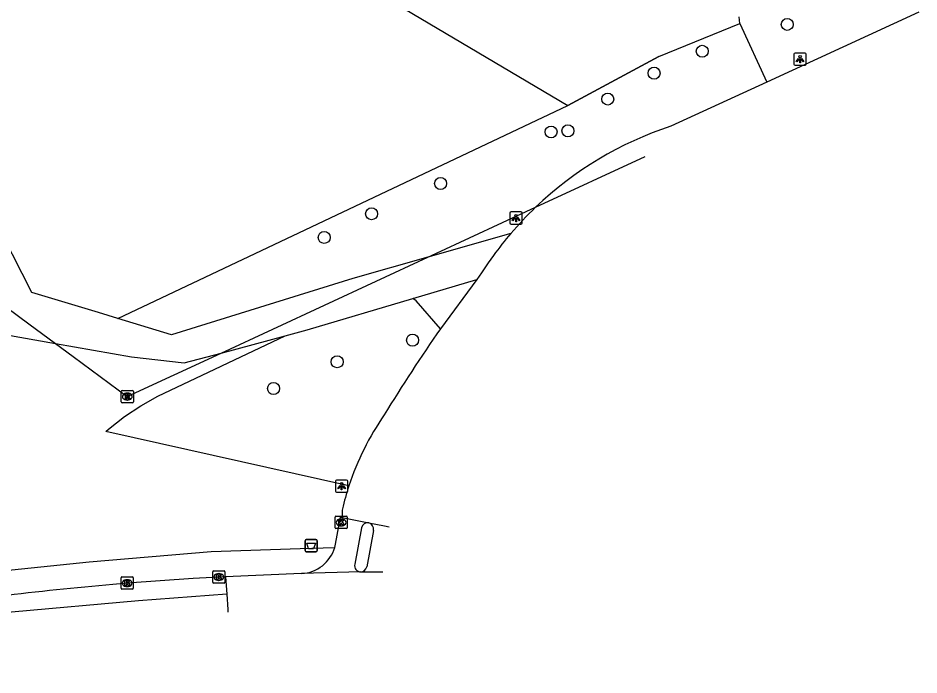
# Model space of a CAD drawing. Extents: x 163268 to 164360, y 381529 to 382285.
# Drawn here: x 163510.8 to 163584.2, y 381529.2 to 381582.7 of the extents above; entities that cross this region are included whole.
import ezdxf

# ---------------------------------------------------------------- set-up
doc = ezdxf.new("R2010")
doc.units = 0
for name, color, linetype in [('IMGEO_Afvalbak', 7, 'Continuous'), ('IMGEO_Boom', 7, 'Continuous'), ('IMGEO_Duiker', 7, 'Continuous'), ('IMGEO_Fietspad_gesloten', 7, 'Continuous'), ('IMGEO_Fietspad_open', 7, 'Continuous'), ('IMGEO_Groenvoorziening', 7, 'Continuous'), ('IMGEO_Hek', 7, 'Continuous'), ('IMGEO_Kolk', 7, 'Continuous'), ('IMGEO_Lichtpunt', 7, 'Continuous'), ('IMGEO_Loofbos', 7, 'Continuous'), ('IMGEO_Rijbaan_lokaal_gesloten', 7, 'Continuous'), ('IMGEO_Rijbaan_lokaal_open', 7, 'Continuous'), ('IMGEO_Rioolput', 7, 'Continuous'), ('IMGEO_Voetpad_halfverhard', 7, 'Continuous'), ('IMGEO_Voetpad_open', 7, 'Continuous')]:
    doc.layers.add(name, color=color, linetype=linetype)

msp = doc.modelspace()

# ---------------------------------------------------------------- linework, layer by layer
at = {"layer": 'IMGEO_Afvalbak'}
for p, q in [((163534.149, 381539.307), (163534.149, 381540.107)), ((163534.149, 381540.107), (163534.149, 381539.307)), ((163534.249, 381540.207), (163535.039, 381540.207)), ((163535.039, 381540.207), (163534.249, 381540.207)), ((163535.139, 381540.107), (163535.139, 381539.307)), ((163535.139, 381539.307), (163535.139, 381540.107)), ((163535.039, 381539.207), (163534.249, 381539.207)), ((163534.249, 381539.207), (163535.039, 381539.207))]:
    msp.add_line(p, q, dxfattribs=at)
msp.add_lwpolyline([(163534.292, 381539.921), (163534.996, 381539.921), (163534.847, 381539.451), (163534.441, 381539.451), (163534.292, 381539.921)], dxfattribs=at)
for centre, start, end in [((163534.249, 381540.107), 90, 180), ((163534.249, 381540.107), 90, 180), ((163535.039, 381540.107), 0, 90), ((163535.039, 381540.107), 360, 90), ((163534.249, 381539.307), 180, 270), ((163534.249, 381539.307), 180, 270), ((163535.039, 381539.307), 270, 0), ((163535.039, 381539.307), 270, 0)]:
    msp.add_arc(centre, 0.1, start, end, dxfattribs=at)
at = {"layer": 'IMGEO_Boom'}
for centre in [(163573.456, 381582.22), (163566.527, 381580.023), (163562.599, 381578.241), (163558.821, 381576.131), (163554.2, 381573.443), (163555.583, 381573.54), (163545.204, 381569.245), (163539.575, 381566.774), (163535.715, 381564.843), (163542.916, 381556.47), (163536.772, 381554.708), (163531.584, 381552.527)]:
    msp.add_circle(centre, 0.489, dxfattribs=at)
at = {"layer": 'IMGEO_Duiker'}
msp.add_lwpolyline([(163434.463, 381600.156), (163434.701, 381600.188), (163435.961, 381600.362), (163438.464, 381600.706), (163442.637, 381601.28), (163443.987, 381601.37), (163460.169, 381602.448), (163468.82, 381594.735), (163503.053, 381564.211), (163503.374, 381563.924), (163511.643, 381557.806), (163513.8, 381556.209), (163515.244, 381555.141), (163519.664, 381551.87), (163527.313, 381555.419), (163544.158, 381563.234), (163544.877, 381563.567), (163552.944, 381567.31), (163561.879, 381571.455)], dxfattribs=at)
at = {"layer": 'IMGEO_Fietspad_gesloten'}
for points in [[(163584.191, 381583.201), (163571.798, 381577.509)], [(163571.798, 381577.509), (163563.97, 381573.913)], [(163549.517, 381563.386), (163549.083, 381562.771), (163548.54, 381561.951), (163548.142, 381561.409)], [(163548.142, 381561.409), (163545.205, 381557.404)], [(163537.193, 381542.705), (163537.169, 381542.602), (163537.178, 381542.008)], [(163537.178, 381542.008), (163539.342, 381541.58)], [(163539.342, 381541.58), (163540.632, 381541.332), (163541.014, 381541.258)]]:
    msp.add_lwpolyline(points, dxfattribs=at)
for centre, radius, start, end in [((163572.99, 381546.344), 29.007, 108.11673, 133.71445), ((163573.259, 381546.09), 29.376, 133.75132, 139.514), ((163572.938, 381546.386), 28.94, 139.54795, 144.02661), ((163654.389, 381480.852), 133.347, 144.96483, 148.5745), ((163559.508, 381537.384), 22.941, 145.49949, 161.6955), ((163559.044, 381537.518), 22.458, 161.64795, 166.64611)]:
    msp.add_arc(centre, radius, start, end, dxfattribs=at)
at = {"layer": 'IMGEO_Fietspad_open'}
for points in [[(163536.58, 381539.574), (163536.646, 381539.84), (163537.043, 381542.029), (163537.178, 381542.008)], [(163538.747, 381541.165), (163538.197, 381538.2)], [(163539.732, 381540.948), (163539.184, 381537.985)]]:
    msp.add_lwpolyline(points, dxfattribs=at)
for centre, radius, start, end in [((163539.272, 381541.047), 0.538, 82.46826, 167.32166), ((163539.204, 381541.059), 0.539, 348.16602, 75.1905), ((163533.728, 381540.423), 2.976, 272.74335, 343.43278), ((163538.703, 381538.088), 0.518, 167.51676, 269.46936), ((163538.665, 381538.1), 0.531, 273.5366, 347.45206)]:
    msp.add_arc(centre, radius, start, end, dxfattribs=at)
at = {"layer": 'IMGEO_Groenvoorziening'}
for points in [[(163569.593, 381582.28), (163569.528, 381582.82)], [(163545.205, 381557.404), (163543.202, 381559.688), (163542.935, 381559.864)], [(163537.728, 381544.589), (163517.907, 381549.03), (163518.132, 381549.207), (163519.445, 381550.238), (163520.765, 381551.123), (163522.148, 381551.906), (163532.53, 381556.827)]]:
    msp.add_lwpolyline(points, dxfattribs=at)
at = {"layer": 'IMGEO_Hek'}
for points in [[(163534.27, 381588.252), (163555.584, 381575.614)], [(163562.99, 381579.592), (163555.584, 381575.614)]]:
    msp.add_lwpolyline(points, dxfattribs=at)
at = {"layer": 'IMGEO_Kolk'}
for p, q in [((163536.595, 381541.181), (163536.595, 381542.033)), ((163536.67, 381542.107), (163537.522, 381542.107)), ((163537.083, 381541.887), (163537.108, 381541.887)), ((163537.596, 381542.033), (163537.596, 381541.181)), ((163537.522, 381541.107), (163536.67, 381541.107)), ((163537.106, 381541.327), (163537.081, 381541.327)), ((163519.154, 381536.235), (163519.154, 381537.087)), ((163519.229, 381537.161), (163520.081, 381537.161)), ((163520.155, 381537.087), (163520.155, 381536.235)), ((163526.626, 381536.732), (163526.626, 381537.584)), ((163526.701, 381537.658), (163527.553, 381537.658)), ((163527.114, 381537.438), (163527.139, 381537.438)), ((163527.627, 381537.584), (163527.627, 381536.732)), ((163519.665, 381536.381), (163519.64, 381536.381)), ((163519.642, 381536.941), (163519.667, 381536.941)), ((163527.553, 381536.658), (163526.701, 381536.658)), ((163527.137, 381536.878), (163527.112, 381536.878)), ((163520.081, 381536.161), (163519.229, 381536.161))]:
    msp.add_line(p, q, dxfattribs=at)
for points in [[(163536.595, 381541.181), (163536.595, 381542.033)], [(163536.67, 381542.107), (163537.522, 381542.107)], [(163536.916, 381541.807), (163537.039, 381541.807), (163537.039, 381541.656), (163537.169, 381541.807), (163537.333, 381541.807), (163537.187, 381541.656), (163537.34, 381541.407), (163537.188, 381541.407), (163537.103, 381541.571), (163537.039, 381541.504), (163537.039, 381541.407), (163536.916, 381541.407), (163536.916, 381541.807)], [(163537.596, 381542.033), (163537.596, 381541.181)], [(163537.522, 381541.107), (163536.67, 381541.107)], [(163519.154, 381536.235), (163519.154, 381537.087)], [(163519.229, 381537.161), (163520.081, 381537.161)], [(163520.155, 381537.087), (163520.155, 381536.235)], [(163526.626, 381536.732), (163526.626, 381537.584)], [(163526.701, 381537.658), (163527.553, 381537.658)], [(163526.947, 381537.358), (163527.07, 381537.358), (163527.07, 381537.207), (163527.2, 381537.358), (163527.364, 381537.358), (163527.218, 381537.207), (163527.371, 381536.958), (163527.219, 381536.958), (163527.134, 381537.122), (163527.07, 381537.055), (163527.07, 381536.958), (163526.947, 381536.958), (163526.947, 381537.358)], [(163527.627, 381537.584), (163527.627, 381536.732)], [(163519.475, 381536.861), (163519.598, 381536.861), (163519.598, 381536.71), (163519.728, 381536.861), (163519.892, 381536.861), (163519.746, 381536.71), (163519.899, 381536.461), (163519.747, 381536.461), (163519.662, 381536.625), (163519.598, 381536.558), (163519.598, 381536.461), (163519.475, 381536.461), (163519.475, 381536.861)], [(163527.553, 381536.658), (163526.701, 381536.658)], [(163520.081, 381536.161), (163519.229, 381536.161)]]:
    msp.add_lwpolyline(points, dxfattribs=at)
for centre, start, end in [((163536.672, 381542.031), 91.55205, 178.44795), ((163536.672, 381542.031), 91.55205, 178.44795), ((163537.52, 381542.031), 1.55205, 88.44795), ((163537.52, 381542.031), 1.55205, 88.44795), ((163536.672, 381541.183), 181.55205, 268.44795), ((163536.672, 381541.183), 181.55205, 268.44795), ((163537.52, 381541.183), 271.55205, 358.44795), ((163537.52, 381541.183), 271.55205, 358.44795), ((163519.231, 381537.085), 91.55205, 178.44795), ((163519.231, 381537.085), 91.55205, 178.44795), ((163520.079, 381537.085), 1.55205, 88.44795), ((163520.079, 381537.085), 1.55205, 88.44795), ((163526.703, 381537.582), 91.55205, 178.44795), ((163526.703, 381537.582), 91.55205, 178.44795), ((163527.551, 381537.582), 1.55205, 88.44795), ((163527.551, 381537.582), 1.55205, 88.44795), ((163526.703, 381536.734), 181.55205, 268.44795), ((163526.703, 381536.734), 181.55205, 268.44795), ((163527.551, 381536.734), 271.55205, 358.44795), ((163527.551, 381536.734), 271.55205, 358.44795), ((163519.231, 381536.237), 181.55205, 268.44795), ((163519.231, 381536.237), 181.55205, 268.44795), ((163520.079, 381536.237), 271.55205, 358.44795), ((163520.079, 381536.237), 271.55205, 358.44795)]:
    msp.add_arc(centre, 0.0765, start, end, dxfattribs=at)
for centre, major_axis, ratio, start_param, end_param in [((163537.082, 381541.607), (-0.387, 0.002), 0.722429, 4.712389, 7.853982), ((163537.107, 381541.607), (-0.39, 0.002), 0.717154, 1.570796, 4.712389), ((163527.113, 381537.158), (-0.387, 0.002), 0.722429, 4.712389, 7.853982), ((163527.138, 381537.158), (-0.39, 0.002), 0.717154, 1.570796, 4.712389), ((163519.641, 381536.661), (-0.387, 0.002), 0.722429, 4.712389, 7.853982), ((163519.666, 381536.661), (-0.39, 0.002), 0.717154, 1.570796, 4.712389)]:
    msp.add_ellipse(centre, major_axis=major_axis, ratio=ratio, start_param=start_param, end_param=end_param, dxfattribs=at)
at = {"layer": 'IMGEO_Lichtpunt'}
for p, q in [((163574.004, 381579.785), (163574.004, 381578.978)), ((163574.004, 381579.785), (163574.004, 381578.978)), ((163574.906, 381579.88), (163574.098, 381579.88)), ((163574.906, 381579.88), (163574.098, 381579.88)), ((163575, 381578.978), (163575, 381579.785)), ((163575, 381578.978), (163575, 381579.785)), ((163574.098, 381578.884), (163574.906, 381578.884)), ((163574.098, 381578.884), (163574.906, 381578.884)), ((163550.851, 381566.831), (163550.851, 381566.024)), ((163550.851, 381566.831), (163550.851, 381566.024)), ((163551.753, 381566.926), (163550.945, 381566.926)), ((163551.753, 381566.926), (163550.945, 381566.926)), ((163551.847, 381566.024), (163551.847, 381566.831)), ((163551.847, 381566.024), (163551.847, 381566.831)), ((163550.945, 381565.93), (163551.753, 381565.93)), ((163550.945, 381565.93), (163551.753, 381565.93)), ((163536.632, 381544.964), (163536.632, 381544.157)), ((163536.632, 381544.964), (163536.632, 381544.157)), ((163537.534, 381545.059), (163536.726, 381545.059)), ((163537.534, 381545.059), (163536.726, 381545.059)), ((163537.628, 381544.157), (163537.628, 381544.964)), ((163537.628, 381544.157), (163537.628, 381544.964)), ((163536.726, 381544.063), (163537.534, 381544.063)), ((163536.726, 381544.063), (163537.534, 381544.063))]:
    msp.add_line(p, q, dxfattribs=at)
for points in [[(163574.378, 381579.449), (163574.417, 381579.421), (163574.229, 381579.159), (163574.191, 381579.186), (163574.378, 381579.449)], [(163574.48, 381579.401), (163574.527, 381579.401), (163574.527, 381579.079), (163574.48, 381579.079), (163574.48, 381579.401)], [(163574.59, 381579.421), (163574.628, 381579.448), (163574.815, 381579.186), (163574.776, 381579.158), (163574.59, 381579.421)], [(163551.225, 381566.495), (163551.264, 381566.467), (163551.076, 381566.205), (163551.038, 381566.232), (163551.225, 381566.495)], [(163551.327, 381566.447), (163551.374, 381566.447), (163551.374, 381566.125), (163551.327, 381566.125), (163551.327, 381566.447)], [(163551.437, 381566.467), (163551.475, 381566.494), (163551.662, 381566.232), (163551.623, 381566.204), (163551.437, 381566.467)], [(163537.006, 381544.628), (163537.045, 381544.6), (163536.857, 381544.338), (163536.819, 381544.365), (163537.006, 381544.628)], [(163537.108, 381544.58), (163537.155, 381544.58), (163537.155, 381544.258), (163537.108, 381544.258), (163537.108, 381544.58)], [(163537.218, 381544.6), (163537.256, 381544.627), (163537.443, 381544.365), (163537.404, 381544.337), (163537.218, 381544.6)]]:
    msp.add_lwpolyline(points, dxfattribs=at)
for centre in [(163574.503, 381579.583), (163551.35, 381566.629), (163537.131, 381544.762)]:
    msp.add_circle(centre, 0.0994, dxfattribs=at)
for centre, start, end in [((163574.098, 381579.785), 90, 180), ((163574.098, 381579.785), 90, 180), ((163574.906, 381579.785), 0, 90), ((163574.906, 381579.785), 0, 90), ((163574.098, 381578.978), 180, 270), ((163574.098, 381578.978), 180, 270), ((163574.906, 381578.978), 270, 0), ((163574.906, 381578.978), 270, 360), ((163550.945, 381566.831), 90, 180), ((163550.945, 381566.831), 90, 180), ((163551.753, 381566.831), 0, 90), ((163551.753, 381566.831), 0, 90), ((163550.945, 381566.024), 180, 270), ((163550.945, 381566.024), 180, 270), ((163551.753, 381566.024), 270, 0), ((163551.753, 381566.024), 270, 360), ((163536.726, 381544.964), 90, 180), ((163536.726, 381544.964), 90, 180), ((163537.534, 381544.964), 0, 90), ((163537.534, 381544.964), 0, 90), ((163536.726, 381544.157), 180, 270), ((163536.726, 381544.157), 180, 270), ((163537.534, 381544.157), 270, 0), ((163537.534, 381544.157), 270, 360)]:
    msp.add_arc(centre, 0.0946, start, end, dxfattribs=at)
at = {"layer": 'IMGEO_Loofbos'}
for points in [[(163442.602, 381660.009), (163441.974, 381658.511), (163446.05, 381651.319), (163447.993, 381636.708), (163448.357, 381617.306), (163459.913, 381615.932), (163467.608, 381615.147), (163500.109, 381607.374), (163500.96, 381607.171), (163500.848, 381606.174), (163534.27, 381588.252), (163555.584, 381575.614)], [(163555.584, 381575.614), (163562.99, 381579.592), (163569.593, 381582.28)], [(163569.593, 381582.28), (163571.798, 381577.509)], [(163518.903, 381558.234), (163555.584, 381575.614)]]:
    msp.add_lwpolyline(points, dxfattribs=at)
at = {"layer": 'IMGEO_Rijbaan_lokaal_gesloten'}
for points in [[(163527.764, 381535.746), (163520.586, 381535.206), (163510.236, 381534.28), (163499.667, 381532.915), (163487.549, 381531.105), (163486.982, 381531.02), (163479.716, 381529.919), (163474.586, 381529.413), (163471.173, 381529.192), (163467.233, 381529.169), (163465.239, 381529.216), (163464.413, 381529.236), (163462.966, 381529.425), (163458.841, 381529.965), (163454.702, 381530.802), (163449.637, 381532.608), (163446.378, 381533.93), (163438.319, 381538.38), (163430.188, 381542.958)], [(163527.666, 381537.182), (163525.028, 381537.032), (163519.652, 381536.66)]]:
    msp.add_lwpolyline(points, dxfattribs=at)
msp.add_arc((163550.144, 381188.869), 349.125, 95.01046, 98.04987, dxfattribs=at)
at = {"layer": 'IMGEO_Rijbaan_lokaal_open'}
for points in [[(163533.87, 381537.45), (163527.666, 381537.182)], [(163527.666, 381537.182), (163527.764, 381535.746)], [(163538.698, 381537.57), (163533.87, 381537.45)], [(163538.698, 381537.57), (163540.48, 381537.573)], [(163527.764, 381535.746), (163527.848, 381534.516), (163527.864, 381534.283)]]:
    msp.add_lwpolyline(points, dxfattribs=at)
at = {"layer": 'IMGEO_Rioolput'}
for p, q in [((163519.163, 381551.444), (163519.163, 381552.296)), ((163519.238, 381552.37), (163520.09, 381552.37)), ((163519.651, 381552.15), (163519.676, 381552.15)), ((163520.164, 381552.296), (163520.164, 381551.444)), ((163520.09, 381551.37), (163519.238, 381551.37)), ((163519.674, 381551.59), (163519.649, 381551.59))]:
    msp.add_line(p, q, dxfattribs=at)
for points in [[(163519.163, 381551.444), (163519.163, 381552.296)], [(163519.238, 381552.37), (163520.09, 381552.37)], [(163519.752, 381552.068), (163519.5, 381552.07), (163519.5, 381551.67)], [(163519.5, 381551.67), (163519.624, 381551.67), (163519.624, 381551.832), (163519.635, 381551.832)], [(163519.678, 381551.989), (163519.624, 381551.989), (163519.624, 381551.908)], [(163519.624, 381551.908), (163519.676, 381551.908)], [(163519.682, 381551.803), (163519.753, 381551.67), (163519.893, 381551.67), (163519.828, 381551.796)], [(163520.164, 381552.296), (163520.164, 381551.444)], [(163520.09, 381551.37), (163519.238, 381551.37)]]:
    msp.add_lwpolyline(points, dxfattribs=at)
for centre, radius, start, end in [((163519.24, 381552.294), 0.0765, 91.55205, 178.44795), ((163519.24, 381552.294), 0.0765, 91.55205, 178.44795), ((163519.634, 381551.779), 0.0533, 26.02933, 88.69889), ((163519.66, 381552.097), 0.19, 274.7715, 282.96867), ((163519.684, 381551.893), 0.0964, 77.00612, 93.18647), ((163519.698, 381551.95), 0.0378, 276.66336, 79.67722), ((163519.751, 381551.958), 0.109, 350.36119, 89.41601), ((163519.749, 381551.958), 0.112, 277.58423, 350.98172), ((163519.733, 381551.743), 0.108, 29.51342, 73.79051), ((163520.088, 381552.294), 0.0765, 1.55205, 88.44795), ((163520.088, 381552.294), 0.0765, 1.55205, 88.44795), ((163519.24, 381551.446), 0.0765, 181.55205, 268.44795), ((163519.24, 381551.446), 0.0765, 181.55205, 268.44795), ((163520.088, 381551.446), 0.0765, 271.55205, 358.44795), ((163520.088, 381551.446), 0.0765, 271.55205, 358.44795)]:
    msp.add_arc(centre, radius, start, end, dxfattribs=at)
for centre, major_axis, ratio, start_param, end_param in [((163519.65, 381551.87), (-0.387, 0.002), 0.722429, 4.712389, 7.853982), ((163519.675, 381551.87), (-0.39, 0.002), 0.717154, 1.570796, 4.712389)]:
    msp.add_ellipse(centre, major_axis=major_axis, ratio=ratio, start_param=start_param, end_param=end_param, dxfattribs=at)
at = {"layer": 'IMGEO_Voetpad_halfverhard'}
for points in [[(163518.903, 381558.234), (163517.317, 381558.716), (163511.885, 381560.366), (163508.679, 381566.604)], [(163550.916, 381565.163), (163544.158, 381563.234), (163538.041, 381561.487), (163523.267, 381556.909), (163518.903, 381558.234)], [(163542.935, 381559.864), (163548.142, 381561.409)], [(163532.53, 381556.827), (163534.338, 381557.315), (163542.935, 381559.864)], [(163462.494, 381532.926), (163465.23, 381536.415), (163473.885, 381551.99), (163478.616, 381551.747), (163496.21, 381559.314), (163513.8, 381556.209), (163520.001, 381555.114), (163524.312, 381554.609), (163527.313, 381555.419), (163532.53, 381556.827)]]:
    msp.add_lwpolyline(points, dxfattribs=at)
at = {"layer": 'IMGEO_Voetpad_open'}
msp.add_lwpolyline([(163476.906, 381533.161), (163500, 381536.398), (163502.668, 381536.772), (163505.572, 381537.171), (163509.453, 381537.656), (163516.553, 381538.397), (163526.505, 381539.225), (163533.761, 381539.476), (163536.58, 381539.574)], dxfattribs=at)

doc.saveas('drawing.dxf')
